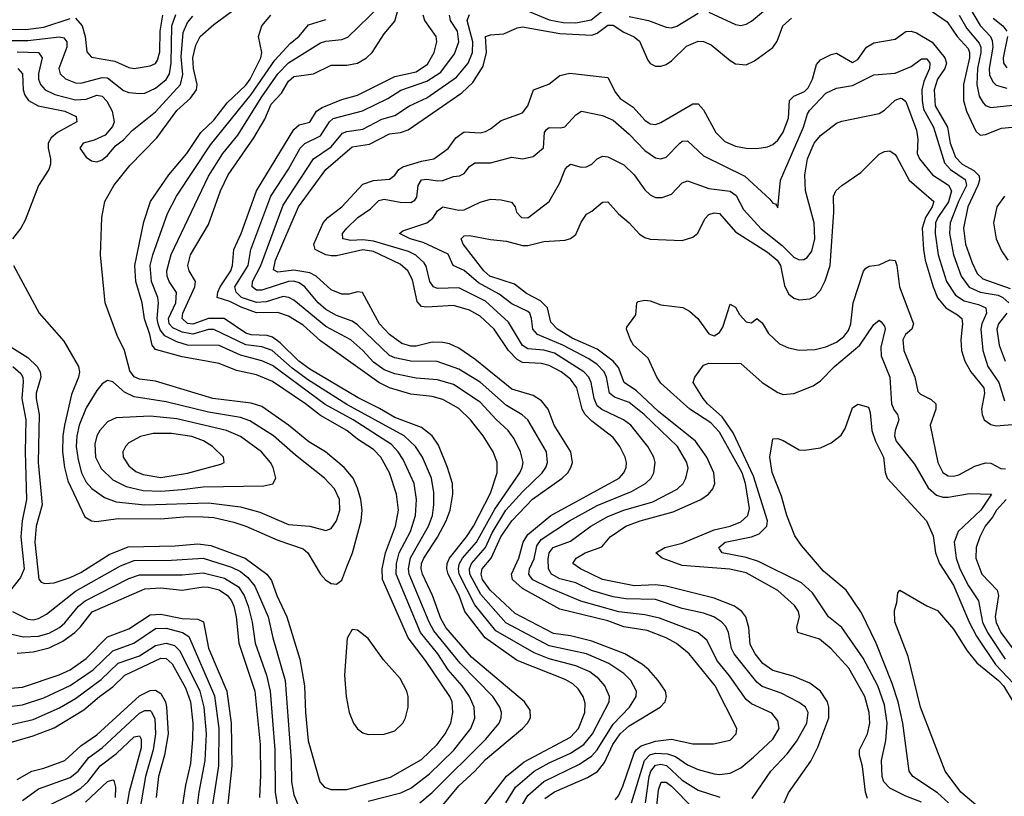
# Model space of a CAD drawing. Header units: inches. Extents: x 1305375 to 1407406, y 744550 to 841633.
# Tile 259 of 509: x 1344860 to 1348561, y 833035 to 835953. Entities that reach past the tile are written whole.
import ezdxf

# ---------------------------------------------------------------- set-up
doc = ezdxf.new("R2010")
doc.units = ezdxf.units.IN
doc.header["$MEASUREMENT"] = 0
doc.layers.add('B3843', color=7, linetype='Continuous')

msp = doc.modelspace()

# ---------------------------------------------------------------- linework, layer by layer
at = {"layer": 'B3843', "color": 5}
for points, elevation in [([(1346450, 833002.1), (1346510, 833074.2), (1346570.3, 833129.7), (1346610, 833173.7), (1346749.4, 833290), (1346768.8, 833310), (1346779.4, 833330), (1346778.6, 833358.6), (1346757.8, 833390), (1346557.8, 833557.8), (1346461.6, 833670), (1346442.6, 833702.6), (1346412, 833790), (1346374.2, 833870), (1346368.7, 833890), (1346370.2, 833910), (1346378.3, 833930), (1346430, 834009.2), (1346462.6, 834070), (1346477.6, 834110), (1346487.7, 834170), (1346486.1, 834210), (1346468, 834270), (1346434, 834354), (1346410, 834389.9), (1346370, 834421.2), (1346270, 834458.3), (1346212.6, 834492.6), (1346132, 834532), (1345950, 834640.4), (1345909.4, 834670), (1345839.2, 834739.2), (1345810, 834760.1), (1345790, 834766.1), (1345730, 834769.5), (1345710, 834776), (1345627.8, 834830), (1345570, 834830.9), (1345510, 834809.4), (1345490, 834811.8), (1345469.9, 834830), (1345473.3, 834850), (1345518.1, 834950), (1345521.2, 834970), (1345496.4, 835010), (1345491.5, 835030), (1345502.1, 835070), (1345570, 835183.5), (1345615, 835310), (1345644, 835370), (1345740.1, 835510), (1345780.9, 835579.1), (1345804.5, 835635.5), (1345843.3, 835676.7), (1345870, 835722.3), (1345890, 835739.3), (1345963.9, 835750), (1346030, 835782.6), (1346090, 835782.5), (1346130, 835789.8), (1346163.9, 835810), (1346184.5, 835830), (1346230, 835900.2), (1346270, 835948.4), (1346303.6, 836070)], 1620), ([(1344836.6, 835030), (1344932.5, 834850), (1345025.4, 834745.4), (1345080.3, 834650), (1345084, 834630), (1345081.1, 834610), (1345055, 834545), (1345028.4, 834430), (1345022.3, 834390), (1345021.3, 834330), (1345028.2, 834270), (1345040.9, 834220.9), (1345104.8, 834084.8), (1345130, 834070.1), (1345148.1, 834068.1), (1345230, 834078.4), (1345390, 834077.9), (1345490, 834087), (1345550, 834085.7), (1345590, 834082.5), (1345664.6, 834064.6), (1345710, 834050), (1345830, 833997.1), (1345925, 833965), (1345942.5, 833950), (1345990, 833870.3), (1346010, 833847.4), (1346030, 833835.3), (1346050, 833832.4), (1346070, 833847.7), (1346090, 833896.9), (1346110.2, 833949.8), (1346143.1, 834070), (1346146.7, 834110), (1346142.4, 834150), (1346130, 834192.7), (1346113, 834230), (1346079.7, 834270), (1346009.2, 834329.2), (1345946.8, 834366.8), (1345870.4, 834430), (1345770, 834500.1), (1345730, 834512.3), (1345586, 834530), (1345370, 834595.1), (1345310, 834602.2), (1345290, 834610.7), (1345274, 834634), (1345253.4, 834710), (1345226.4, 834766.4), (1345180.6, 834890), (1345163.5, 835070), (1345168.2, 835210), (1345180.3, 835270), (1345213.6, 835330), (1345274.2, 835405.8), (1345374.7, 835510), (1345450, 835612.6), (1345501.2, 835658.8), (1345523.9, 835690), (1345527.5, 835710), (1345513.4, 835770), (1345511, 835810), (1345522.2, 835857.8), (1345538.6, 835890), (1345590, 835935.1), (1345670, 835994.1)], 1720), ([(1346363.9, 833010), (1346410.2, 833049.8), (1346612.4, 833250), (1346662, 833310), (1346669.9, 833330), (1346670.4, 833350), (1346664.1, 833370), (1346638.5, 833410), (1346515.2, 833535.2), (1346417, 833657), (1346399.1, 833690), (1346323.8, 833870), (1346321.3, 833890), (1346329.1, 833930.9), (1346395.9, 834050), (1346410.8, 834090), (1346416.9, 834130), (1346416.1, 834176.1), (1346407.4, 834230), (1346373.6, 834310), (1346347.7, 834350), (1346305.4, 834390), (1346090, 834507.8), (1345941.7, 834601.7), (1345884.4, 834644.4), (1345809.4, 834710), (1345770, 834723.8), (1345710, 834731.4), (1345590, 834789.6), (1345570, 834789.1), (1345510, 834771.7), (1345470, 834779), (1345435, 834795), (1345421.9, 834810), (1345419.1, 834830), (1345446.3, 834890), (1345448.8, 834928.8), (1345421.7, 834970), (1345413.9, 834990), (1345412.9, 835010), (1345429.5, 835070.5), (1345570, 835365.8), (1345623.5, 835450), (1345680.2, 835519.8), (1345770, 835664), (1345829.8, 835750.2), (1345870, 835791.1), (1345990, 835866.4), (1346010, 835872.8), (1346070, 835879.2), (1346092.9, 835887.1), (1346215, 836005)], 1640), ([(1346730, 836002.6), (1346850, 835952.3), (1346902.5, 835942.5), (1346950, 835941.2), (1347007.4, 835952.6), (1347051.7, 835988.3)], 1540), ([(1347150, 835964.8), (1347223.6, 835950), (1347290, 835925), (1347310, 835923.3), (1347330, 835928.6), (1347410, 835978.2)], 1540), ([(1347450, 835981.7), (1347550, 835935.3), (1347570, 835931.8), (1347590, 835936.4), (1347610, 835947.7), (1347670, 835998.2)], 1540), ([(1348286.3, 835986.3), (1348345.6, 835945.6), (1348383.9, 835890), (1348424.6, 835844.5), (1348430, 835830), (1348430, 835810), (1348406.7, 835710), (1348407.2, 835650), (1348418.1, 835610), (1348454.1, 835534.1), (1348470, 835519.8), (1348490, 835522), (1348550, 835546.2), (1348590, 835550.1)], 1520), ([(1348425.5, 836005.5), (1348470, 835931.9), (1348508.4, 835890), (1348515.6, 835875.6), (1348516.9, 835850), (1348503.2, 835770), (1348505.3, 835745.3), (1348518.2, 835718.2), (1348530, 835707.5), (1348570, 835696.2)], 1560), ([(1344782.2, 834750), (1344890, 834684.4), (1344925.5, 834650), (1344936.3, 834630), (1344939.2, 834610), (1344921.8, 834550), (1344921.4, 834530), (1344933.5, 834470), (1344928.7, 834290), (1344944.3, 834130), (1344922.2, 834050), (1344916.3, 833990), (1344931.5, 833851.5), (1344940.1, 833840.1), (1344954.5, 833834.5), (1344990, 833837.1), (1345050, 833856.9), (1345090, 833875.8), (1345196.5, 833943.5), (1345267.9, 833972.1), (1345444.1, 833975.9), (1345530, 833983.5), (1345577.9, 833977.9), (1345707.5, 833930), (1345788.6, 833870), (1345806.4, 833846.4), (1345825.9, 833790), (1345864, 833710), (1345912.4, 833550), (1345929.7, 833450), (1345933.6, 833350), (1345944, 833244), (1345987.8, 833090), (1346005.5, 833070), (1346030, 833060.1), (1346090, 833061.1), (1346253.6, 833106.4), (1346370, 833172.8), (1346428.7, 833230), (1346459.3, 833270), (1346479.7, 833310), (1346487.9, 833350), (1346484.9, 833390), (1346476.8, 833410), (1346385.5, 833545.5), (1346320.1, 833630), (1346223.9, 833850), (1346222.1, 833890), (1346234.4, 833950), (1346272.3, 834050), (1346284.1, 834110), (1346275.7, 834170), (1346249.9, 834250), (1346216.7, 834310), (1346190, 834337.8), (1346130, 834377.4), (1346090, 834410.2), (1345990, 834466.2), (1345933.8, 834510), (1345810, 834594.3), (1345750, 834618.5), (1345674.9, 834634.9), (1345610, 834661.3), (1345470, 834686.9), (1345370, 834714.3), (1345357.5, 834730), (1345349.3, 834770), (1345328.9, 834828.9), (1345320.2, 834890), (1345296, 834970), (1345292, 835030), (1345325.9, 835194.1), (1345352.1, 835270), (1345420.3, 835370), (1345488.1, 835450), (1345540.3, 835530), (1345590, 835576.2), (1345639.5, 835640.5), (1345710, 835707.1), (1345725.6, 835730), (1345766.2, 835810), (1345769.4, 835830), (1345757.8, 835890), (1345770, 835930.2), (1345803.2, 835970)], 1680), ([(1344790, 835875.1), (1344890, 835875.7), (1345009.3, 835889.3), (1345025.2, 835885.2), (1345036.5, 835870), (1345036.4, 835850), (1345006.6, 835770), (1345012.1, 835750), (1345031.5, 835731.5), (1345070, 835716.5), (1345090, 835715.3), (1345170, 835736.7), (1345190, 835734.3), (1345250, 835686.7), (1345270, 835679.4), (1345310, 835675.5), (1345330, 835677.5), (1345370, 835696.2), (1345410, 835728.8), (1345423, 835750), (1345429.7, 835790), (1345431.1, 835930), (1345446.8, 835973.2)], 1760), ([(1344790, 835917.7), (1344883.5, 835916.5), (1344950, 835925.1), (1345050, 835958.2)], 1780), ([(1344850, 835832.5), (1344930.3, 835830.3), (1344944.1, 835810), (1344930.8, 835750.8), (1344931.1, 835730), (1344938.1, 835710), (1344955.4, 835690), (1344991.8, 835671.8), (1345070, 835652.3), (1345110, 835654.3), (1345150, 835669.3), (1345170, 835666), (1345186.8, 835646.8), (1345207.6, 835610), (1345214.5, 835570), (1345208.3, 835551.7), (1345180.6, 835519.4), (1345139.4, 835500.6), (1345098, 835490), (1345085.8, 835470), (1345110, 835437), (1345130, 835422.6), (1345150, 835419.5), (1345170, 835426.7), (1345190, 835442.8), (1345220.4, 835479.6), (1345250, 835502), (1345282.9, 835537.1), (1345370, 835607.4), (1345464.4, 835710), (1345472.5, 835747.5), (1345466.7, 835813.3), (1345474.7, 835905.3), (1345490, 835943.3), (1345510, 835966.9)], 1740), ([(1345070, 835958.7), (1345094.8, 835930), (1345106.1, 835890), (1345112.6, 835832.6), (1345130, 835812.6), (1345217.3, 835797.3), (1345270, 835774), (1345290, 835770.1), (1345350, 835780.6), (1345370, 835788.5), (1345378.2, 835801.8), (1345387.1, 835832.9), (1345388.1, 835910), (1345398.3, 835970)], 1780), ([(1346170, 833017), (1346292, 833048), (1346330, 833065.1), (1346399.9, 833120.1), (1346491, 833209), (1346555, 833290), (1346571, 833329), (1346568.6, 833370), (1346551.1, 833410), (1346522.8, 833450), (1346470, 833509.9), (1346431.1, 833570), (1346366.9, 833650), (1346275, 833870), (1346276.5, 833910), (1346286.7, 833950), (1346328.1, 834030), (1346348, 834090), (1346351.6, 834150), (1346342.7, 834210), (1346300.6, 834300.6), (1346282.3, 834330), (1346257.5, 834357.5), (1346113, 834450), (1346007.4, 834507.4), (1345810, 834653.4), (1345770, 834671.6), (1345690, 834692.7), (1345610, 834728.5), (1345490, 834730.2), (1345450, 834742.7), (1345405.6, 834765.6), (1345387.9, 834787.9), (1345379.7, 834810), (1345376.2, 834830), (1345381.5, 834890), (1345379.1, 834910), (1345354.8, 834970), (1345350.8, 835030), (1345360.3, 835070), (1345415.4, 835224.6), (1345448.7, 835290), (1345577.5, 835482.5), (1345730, 835672.4), (1345818.6, 835801.4), (1345875.9, 835864.1), (1345910, 835891.4), (1345945.4, 835934.6), (1346010, 835954)], 1660), ([(1346596.5, 832990), (1346689.3, 833110.7), (1346755.7, 833164.3), (1346930, 833257.5), (1346960.3, 833290), (1346983.9, 833350), (1346985.2, 833385.2), (1346977.6, 833410), (1346959, 833439), (1346938.3, 833458.3), (1346910, 833474.1), (1346730, 833545.9), (1346609.3, 833630), (1346532.6, 833730), (1346511.7, 833790), (1346469.7, 833870), (1346464.7, 833890), (1346466.5, 833910), (1346475.5, 833930), (1346539.7, 834010), (1346565.5, 834050), (1346630, 834174.6), (1346654.4, 834250), (1346654.6, 834290), (1346639.9, 834330), (1346602.3, 834390), (1346554.8, 834450), (1346510, 834492.1), (1346450, 834526), (1346410, 834537.6), (1346330, 834545.6), (1346250, 834569.7), (1346209.6, 834589.6), (1345990, 834747), (1345925.5, 834805.5), (1345870, 834838.9), (1345830, 834852.9), (1345750, 834851.3), (1345692.5, 834872.5), (1345650, 834894.7), (1345602.2, 834910), (1345604.1, 834930), (1345613.9, 834950), (1345653.4, 835010), (1345660.3, 835030), (1345665.3, 835090), (1345692.3, 835150), (1345750, 835310.1), (1345890, 835540.7), (1345910, 835557.9), (1345950, 835567.8), (1345975.9, 835610), (1345996.5, 835623.5), (1346070, 835653), (1346130, 835669.4), (1346270, 835740.2), (1346350, 835757.5), (1346393.2, 835786.8), (1346417.9, 835830), (1346427.1, 835870), (1346424.8, 835890), (1346382.9, 835950), (1346376.5, 835970)], 1580), ([(1346687.1, 833010), (1346723.1, 833070), (1346793.3, 833130), (1346850, 833161.2), (1346930, 833196.9), (1346980.7, 833230), (1347012.4, 833270), (1347075, 833390), (1347076.4, 833410), (1347059.3, 833450), (1347036.1, 833476.1), (1347002.3, 833502.3), (1346950, 833525.8), (1346850, 833551.2), (1346794, 833574), (1346650, 833656.9), (1346570, 833754.9), (1346512, 833870), (1346508.7, 833890), (1346512.1, 833907.9), (1346523.7, 833930), (1346576.3, 833990), (1346645.4, 834114.6), (1346739.5, 834250), (1346749, 834270), (1346751.8, 834290), (1346741.6, 834330), (1346718.5, 834378.5), (1346695.4, 834410), (1346650.4, 834450.4), (1346590, 834516.6), (1346490, 834581.9), (1346430, 834600.4), (1346350, 834606.1), (1346270, 834622.6), (1346230, 834637.4), (1346190, 834666.6), (1346150, 834709.9), (1346104, 834750), (1346010, 834800.4), (1345890, 834899.1), (1345871.3, 834910), (1345850, 834912.7), (1345786.7, 834893.3), (1345750, 834890.6), (1345694.1, 834910), (1345673.1, 834930), (1345668.9, 834948.9), (1345718.3, 835030), (1345728.7, 835090), (1345804.3, 835290), (1345870, 835391.3), (1345914.5, 835470), (1345932.1, 835487.9), (1345990, 835517.1), (1346023.7, 835570), (1346038.1, 835581.9), (1346148.5, 835611.5), (1346243.3, 835656.7), (1346291.9, 835688.1), (1346390, 835722.8), (1346443.2, 835756.8), (1346494.4, 835825.6), (1346510.2, 835870), (1346505.3, 835910), (1346479.4, 835950), (1346475.4, 835970)], 1560), ([(1346729.9, 832970), (1346770, 833037.7), (1346830, 833090.1), (1346963.8, 833156.2), (1347010, 833187.1), (1347030, 833210.1), (1347090, 833306.6), (1347152.2, 833370), (1347177.5, 833410), (1347177.8, 833430), (1347156.9, 833470), (1347130, 833496), (1347074.1, 833534.1), (1346990, 833570.5), (1346850, 833601.1), (1346686.8, 833686.8), (1346592.9, 833792.9), (1346551.4, 833870), (1346550, 833890), (1346558.3, 833910), (1346610, 833970), (1346635.3, 834024.7), (1346687.3, 834110), (1346750, 834178.9), (1346824.1, 834250), (1346837.2, 834270), (1346843.5, 834290), (1346839.9, 834330), (1346769.3, 834450), (1346748.1, 834468.1), (1346690, 834503.3), (1346590, 834591.4), (1346510, 834640.4), (1346428.7, 834668.7), (1346330, 834670.5), (1346270, 834682.9), (1346250, 834691.7), (1346130, 834807.3), (1346110, 834821), (1346050, 834841.9), (1346010, 834864.9), (1345981.5, 834890), (1345931.8, 834950), (1345910, 834964.1), (1345890, 834970.4), (1345870, 834969.7), (1345770, 834936.5), (1345750, 834937.6), (1345733.1, 834950), (1345735, 834970), (1345765.7, 835030), (1345850, 835255.9), (1345964.4, 835430), (1346030, 835476), (1346073, 835527), (1346090, 835533.4), (1346150, 835541.5), (1346220.8, 835579.2), (1346270, 835593.2), (1346325, 835630), (1346390, 835660.3), (1346502.2, 835737.8), (1346545.6, 835790), (1346561.8, 835830), (1346562.4, 835870), (1346542.1, 835950), (1346550, 835973.4)], 1540), ([(1346833.2, 833026.8), (1346870, 833051.9), (1346994.1, 833105.9), (1347031.4, 833128.6), (1347057.9, 833162.1), (1347089.7, 833230), (1347117.2, 833270), (1347150, 833299.6), (1347267.2, 833370), (1347285.6, 833390), (1347291, 833410), (1347286.7, 833430), (1347259.6, 833470), (1347224.5, 833510), (1347200.8, 833530), (1347134.4, 833570), (1347010, 833618.4), (1346930, 833637.5), (1346866.8, 833646.8), (1346721.5, 833721.5), (1346627.7, 833810), (1346599.7, 833850), (1346593.8, 833870), (1346598.1, 833890), (1346632.5, 833930), (1346667.9, 834010), (1346710, 834070.4), (1346787.8, 834152.2), (1346898.2, 834230), (1346919.5, 834250), (1346931.8, 834270), (1346937.3, 834290), (1346931.3, 834330), (1346869.1, 834429.1), (1346845.7, 834490), (1346821.1, 834521.1), (1346790, 834540.8), (1346710, 834565.6), (1346570, 834678.2), (1346510, 834719), (1346475.4, 834735.4), (1346450, 834740.5), (1346410, 834741.7), (1346350, 834726.7), (1346330, 834726.3), (1346296.5, 834736.5), (1346250.4, 834770), (1346212.4, 834810), (1346148.2, 834928.2), (1346130, 834930.9), (1346097.5, 834922.5), (1346070, 834921.4), (1346030, 834938.7), (1345974.5, 834990), (1345950, 835002.1), (1345890, 835012.3), (1345830, 835004.6), (1345813.6, 835013.6), (1345820.7, 835050), (1345907.8, 835250), (1346010.3, 835390), (1346110, 835475.8), (1346174.4, 835485.6), (1346250, 835524.3), (1346290.7, 835529.3), (1346320.4, 835539.6), (1346522, 835678), (1346562.6, 835717.4), (1346601.6, 835778.4), (1346614.2, 835830), (1346611.1, 835890), (1346630, 835896.3), (1346679.3, 835900.7), (1346730, 835922.4), (1346750, 835926.2), (1346890, 835901.2), (1347010, 835895.4), (1347030, 835902.3), (1347070, 835932.3), (1347090, 835933.1), (1347130, 835906.6), (1347170, 835888.8), (1347190, 835872.9), (1347221.2, 835801.2), (1347230, 835788.9), (1347250, 835779.1), (1347270, 835778.8), (1347290, 835785.6), (1347310, 835798.9), (1347366.6, 835853.4), (1347410, 835872.7), (1347430, 835871.3), (1347458.5, 835858.5), (1347530, 835799.4), (1347550, 835787.8), (1347590, 835784.3), (1347621.3, 835798.7), (1347691, 835849), (1347707.3, 835872.7), (1347728.8, 835930), (1347761.1, 835958.9)], 1520), ([(1348390.5, 835970.5), (1348419.8, 835919.8), (1348465.6, 835865.6), (1348471.8, 835850), (1348472, 835830), (1348460.4, 835770), (1348456.8, 835710), (1348465.9, 835665.9), (1348481, 835641), (1348490, 835631.3), (1348510, 835623.4), (1348592.4, 835632.4)], 1540), ([(1348518.8, 835958.8), (1348554.9, 835930), (1348569.7, 835910)], 1580), ([(1347098, 833022), (1347110, 833037.2), (1347126.7, 833073.3), (1347170, 833197.7), (1347177.2, 833210), (1347195.4, 833224.6), (1347250, 833241.8), (1347309.7, 833249.7), (1347390, 833231.8), (1347468.2, 833231.8), (1347530, 833246), (1347553.3, 833270), (1347555.1, 833290), (1347473.6, 833450), (1347376.6, 833570), (1347329.1, 833609.1), (1347290, 833631), (1347217.7, 833657.7), (1347130, 833672.4), (1347070, 833694), (1346890, 833738.3), (1346750, 833816.4), (1346712.2, 833850), (1346707.9, 833870), (1346736.3, 833930), (1346752.4, 833990), (1346770, 834019.1), (1346855.8, 834090), (1347113.4, 834230), (1347131, 834250), (1347138.8, 834270), (1347140.2, 834290), (1347135.4, 834310), (1347115.8, 834350), (1347090, 834383.4), (1347010, 834444.2), (1346984.9, 834470), (1346974.2, 834490), (1346953.4, 834570), (1346930, 834602.7), (1346895.3, 834630), (1346850, 834653.8), (1346820.8, 834660.8), (1346750, 834665.8), (1346730, 834676.2), (1346697.1, 834710), (1346642.7, 834790), (1346590, 834839.1), (1346550, 834861.3), (1346490, 834879.3), (1346390, 834872.8), (1346370, 834875.7), (1346354.2, 834894.2), (1346335.9, 834975.9), (1346318.2, 835010), (1346290, 835034.9), (1346190, 835082.6), (1346150, 835089.1), (1346050, 835065.4), (1346030, 835065.5), (1346009.9, 835070), (1345969.9, 835090), (1345964.9, 835110), (1346000.3, 835190), (1346018.4, 835210), (1346070.4, 835250), (1346150, 835335.2), (1346190, 835349.7), (1346250, 835354.7), (1346270, 835368.8), (1346284.9, 835390), (1346299.9, 835400.1), (1346370, 835421.2), (1346416.8, 835430), (1346470.6, 835469.4), (1346499.7, 835510), (1346530, 835531.7), (1346590, 835528.3), (1346610, 835533), (1346630, 835543.2), (1346670, 835575.1), (1346750, 835602.9), (1346769.9, 835630.1), (1346790.5, 835689.5), (1346848.7, 835711.3), (1346890, 835744), (1346927.6, 835752.4), (1347070, 835736.3), (1347099.7, 835679.7), (1347117.3, 835657.3), (1347165.1, 835625.1), (1347210, 835575.3), (1347230, 835562.3), (1347250, 835559.8), (1347270, 835567.4), (1347390, 835637.6), (1347410, 835637.1), (1347430, 835614.7), (1347476.4, 835530), (1347510, 835496), (1347550, 835478.7), (1347590, 835470.1), (1347631, 835469), (1347670, 835475.6), (1347690, 835484.3), (1347710, 835500.9), (1347730, 835530.2), (1347750, 835583.7), (1347753.2, 835650), (1347770, 835666.5), (1347810, 835683.5), (1347822.9, 835697.1), (1347839.5, 835730), (1347855, 835785), (1347870, 835802.3), (1347910, 835822.5), (1347930, 835827.1), (1347990, 835792.3), (1348010, 835803.5), (1348042.3, 835850), (1348070, 835866.5), (1348150, 835880.5), (1348190, 835909.5), (1348210, 835910.1), (1348230, 835904.3), (1348290, 835869.1), (1348336.8, 835810), (1348342.9, 835790), (1348336.9, 835770), (1348309.6, 835730), (1348297.3, 835690), (1348301.2, 835630), (1348346.7, 835550), (1348357.2, 835490), (1348376.9, 835436.9), (1348401.9, 835410), (1348446.2, 835386.2), (1348466.5, 835366.5), (1348467.9, 835350), (1348461.1, 835330), (1348423.7, 835250), (1348407.7, 835170), (1348415.1, 835110), (1348439.2, 835039.2), (1348459.2, 834999.2), (1348479.7, 834979.7), (1348582.9, 834942.9)], 1480), ([(1348572.2, 835890), (1348556, 835810), (1348558.1, 835790), (1348570, 835773)], 1580), ([(1347159.9, 833010), (1347207.9, 833170), (1347228.7, 833191.3), (1347250, 833196.8), (1347294.8, 833194.8), (1347324.3, 833184.3), (1347370, 833153.7), (1347410, 833135.8), (1347470, 833119.5), (1347490, 833117.3), (1347530, 833122.3), (1347570, 833141.6), (1347617.7, 833182.3), (1347690.9, 833250), (1347713.9, 833290), (1347710, 833319.1), (1347687, 833347), (1347610, 833382.2), (1347590, 833398.5), (1347527.8, 833487.8), (1347482.9, 833542.9), (1347442.3, 833622.3), (1347410, 833649.9), (1347264.8, 833704.8), (1347210, 833717.5), (1347112.3, 833727.7), (1346968.8, 833768.8), (1346850, 833818.5), (1346789.1, 833849.1), (1346779.8, 833859.8), (1346773, 833870), (1346776.5, 833890), (1346793.1, 833926.9), (1346803.8, 833976.2), (1346819.4, 834000.6), (1346926.6, 834070), (1347030, 834128.1), (1347159.7, 834180.3), (1347211.4, 834210), (1347233.3, 834230), (1347243.8, 834250), (1347248.3, 834290), (1347243.9, 834310), (1347221, 834350), (1347156.9, 834430), (1347129.9, 834450), (1347048.1, 834488.1), (1347030, 834502.9), (1347018.6, 834530), (1347008.1, 834590), (1346998.5, 834610), (1346980.3, 834630), (1346870, 834699.7), (1346830, 834712.1), (1346770, 834717.1), (1346750, 834728.9), (1346697.2, 834817.2), (1346610, 834895.9), (1346510, 834945.6), (1346430, 834943.5), (1346414.6, 834950), (1346401.1, 834970), (1346387.7, 835027.7), (1346380.3, 835040.3), (1346348.6, 835068.6), (1346321.8, 835081.8), (1346190, 835121.7), (1346150, 835126.2), (1346103.9, 835123.9), (1346074.5, 835130), (1346072.7, 835150), (1346089.9, 835170), (1346131.2, 835210), (1346177.9, 835242.1), (1346210, 835273.4), (1346230, 835278.5), (1346290, 835268), (1346330, 835266.6), (1346345, 835275), (1346353, 835287), (1346357.9, 835330), (1346370, 835351.1), (1346390, 835354.1), (1346430, 835347.5), (1346450, 835349.3), (1346490, 835364.1), (1346513.2, 835366.8), (1346530, 835375.2), (1346550, 835402.2), (1346570, 835415), (1346630, 835415.4), (1346710, 835436.5), (1346750, 835431), (1346790, 835439.8), (1346828.2, 835471.8), (1346832.4, 835530), (1346839.5, 835540.5), (1346850, 835548.2), (1346893, 835547), (1346909.2, 835550.8), (1346950, 835596), (1346971, 835609), (1347050, 835592.9), (1347090, 835576.2), (1347150, 835523.1), (1347210, 835461.5), (1347250, 835434.3), (1347270, 835430.9), (1347290, 835436.5), (1347340.9, 835490), (1347350, 835496.3), (1347370, 835497.6), (1347430, 835441.6), (1347585.2, 835365.2), (1347679, 835279), (1347690, 835263.8), (1347701, 835261), (1347710, 835246.8), (1347719.5, 835350), (1347805.9, 835550), (1347820.7, 835599.3), (1347827.8, 835612.2), (1347890, 835677.5), (1347930, 835695.9), (1347990, 835706.3), (1348070, 835746), (1348150, 835752.1), (1348210, 835778), (1348250, 835806.8), (1348270, 835805.8), (1348280.1, 835790), (1348279, 835770), (1348258.7, 835721.3), (1348251.2, 835690), (1348251.4, 835650), (1348257.3, 835617.3), (1348293.9, 835550), (1348336.1, 835416.1), (1348358, 835390), (1348413.1, 835353.1), (1348417.6, 835337.6), (1348418.2, 835330), (1348388.2, 835270), (1348356.7, 835190), (1348354.7, 835150), (1348370, 835070), (1348398.5, 834990), (1348428.2, 834948.2), (1348469.3, 834930), (1348537.6, 834917.6), (1348555.3, 834910), (1348577.3, 834890)], 1460), ([(1344852.3, 835770), (1344870.1, 835750.1), (1344872.3, 835690), (1344878.8, 835670), (1344892.4, 835650), (1344929.3, 835629.3), (1345028.9, 835610), (1345072.4, 835590), (1345074.7, 835570), (1345001.6, 835530), (1344978.5, 835510), (1344967.3, 835490), (1344966.4, 835470), (1344976, 835430), (1344975.9, 835410), (1344969.7, 835390.3), (1344930.9, 835330), (1344880.3, 835199.7), (1344863.5, 835170), (1344832.3, 835130)], 1720), ([(1347613.3, 833026.7), (1347683.2, 833130), (1347745, 833194.9), (1347779.2, 833240.8), (1347818.7, 833310), (1347823.4, 833350), (1347814, 833370), (1347790, 833387.7), (1347722.2, 833422.2), (1347650, 833448.2), (1347630, 833464.3), (1347545.1, 833570), (1347535.6, 833590), (1347523.5, 833650), (1347513.4, 833673.4), (1347498.6, 833690), (1347469.4, 833709.4), (1347430, 833723.7), (1347350, 833741.3), (1347250, 833774.6), (1347137.7, 833777.7), (1347090, 833784.2), (1347008.6, 833808.6), (1346950, 833837.1), (1346890, 833852.5), (1346859, 833870), (1346847.4, 833890), (1346846.6, 833926.6), (1346849.8, 833950.2), (1346865, 833970), (1346930, 833994.1), (1347006.4, 834050), (1347070, 834086.4), (1347130.2, 834109.8), (1347239, 834141), (1347331.1, 834188.9), (1347353, 834210), (1347364, 834230), (1347371.9, 834268.1), (1347367.6, 834290), (1347332.4, 834350), (1347207.5, 834470), (1347150, 834515), (1347095.3, 834535.3), (1347076.7, 834550), (1347065.6, 834610), (1347056.4, 834630), (1347030, 834657.4), (1346998.5, 834678.5), (1346900.8, 834730), (1346805.7, 834770), (1346788.3, 834790), (1346783.5, 834830), (1346777.1, 834850), (1346770, 834856.9), (1346710, 834885.2), (1346661.8, 834921.8), (1346584.1, 834964.1), (1346530, 835010.9), (1346489.6, 835029.6), (1346470, 835072), (1346376.2, 835116.2), (1346326.9, 835130), (1346287.3, 835150), (1346299.7, 835160.3), (1346390, 835190.6), (1346412.3, 835207.7), (1346430, 835234.7), (1346450, 835250.1), (1346510, 835237.2), (1346530, 835238.4), (1346590, 835268.1), (1346630, 835279.2), (1346670, 835276.8), (1346707.8, 835267.8), (1346722, 835250), (1346727.7, 835230), (1346745.3, 835210), (1346770, 835208.5), (1346849.7, 835270), (1346890, 835340.3), (1346910, 835391.8), (1346918.6, 835401.4), (1346930, 835410.2), (1346970, 835398.6), (1346990, 835401), (1347009.9, 835410.1), (1347030, 835430.2), (1347050, 835440.2), (1347070, 835438.6), (1347130, 835407.6), (1347169.4, 835370), (1347210, 835314.3), (1347230, 835295), (1347250, 835284.8), (1347275.2, 835284.8), (1347310, 835297.3), (1347350, 835340.2), (1347370, 835347.6), (1347450, 835319.1), (1347530, 835308.9), (1347552.7, 835292.7), (1347580.5, 835240.5), (1347647.3, 835167.3), (1347725.1, 835105.1), (1347770, 835060.4), (1347790, 835050.8), (1347807.2, 835052.8), (1347819.8, 835060.2), (1347836.7, 835083.3), (1347848.7, 835130), (1347845.8, 835190), (1347813.9, 835310), (1347811, 835370), (1347820.3, 835430), (1347846.1, 835490), (1347870, 835518.3), (1347930, 835564.3), (1347950, 835572.5), (1348090, 835600.9), (1348110, 835613.2), (1348150, 835650.7), (1348170, 835659), (1348176.8, 835656.8), (1348190, 835646), (1348230, 835538.7), (1348235.3, 835504.7), (1348233.4, 835450), (1348241.5, 835430), (1348290.1, 835370), (1348351.3, 835331.3), (1348362.3, 835310), (1348351.4, 835268.6), (1348310.6, 835210), (1348302.4, 835190), (1348300.8, 835150), (1348311.8, 835070), (1348343.9, 834970), (1348377.7, 834917.7), (1348410, 834896.3), (1348463.3, 834883.3), (1348491.3, 834870), (1348493.9, 834850), (1348476.1, 834810), (1348472.5, 834790), (1348479.4, 834710), (1348498.6, 834650), (1348540.1, 834590), (1348561, 834521)], 1440), ([(1347733.1, 833010), (1347750, 833048), (1347833.5, 833166.5), (1347859.9, 833220.1), (1347900.7, 833330), (1347901.3, 833370), (1347896, 833390), (1347870.2, 833430.2), (1347830, 833460.6), (1347767, 833487), (1347690, 833507.7), (1347653.6, 833533.6), (1347624.5, 833570), (1347605.7, 833605.7), (1347600.3, 833670), (1347589.4, 833710), (1347574.1, 833730), (1347546.1, 833750), (1347470, 833779.9), (1347290, 833824.5), (1347250, 833829.4), (1347170, 833825.9), (1347050, 833849.9), (1346967.8, 833890), (1346939.4, 833910), (1346951.3, 833930), (1346985.2, 833950), (1347047.9, 833972.1), (1347078.8, 834010), (1347138.1, 834050), (1347191.8, 834070), (1347315.4, 834104.6), (1347420.2, 834150), (1347448.5, 834170), (1347465.3, 834190), (1347472.1, 834210), (1347468.4, 834250), (1347442.7, 834310), (1347400.5, 834370), (1347261.3, 834481.3), (1347178.4, 834558.4), (1347132, 834590), (1347110, 834645.8), (1347090.6, 834670), (1347030, 834715.8), (1346936.2, 834756.2), (1346881.1, 834790), (1346856.2, 834816.2), (1346843.6, 834870), (1346817, 834897), (1346764.4, 834924.4), (1346719.9, 834959.9), (1346626.3, 834990), (1346604.7, 835010), (1346527.2, 835110), (1346518.8, 835130), (1346530, 835141.2), (1346550, 835143), (1346630, 835127.3), (1346690, 835120.9), (1346750, 835104.4), (1346770, 835104.6), (1346830, 835120.3), (1346910, 835124.6), (1346930, 835131), (1346950, 835145.8), (1346970, 835192.7), (1346990, 835222.8), (1347010, 835233.4), (1347050, 835267.8), (1347070, 835269.3), (1347110, 835223.5), (1347150, 835190.2), (1347190, 835147.7), (1347210, 835134.5), (1347230, 835128.6), (1347350, 835123.6), (1347390, 835136.1), (1347408.5, 835151.5), (1347435.3, 835204.7), (1347450, 835221.1), (1347470, 835227.4), (1347490, 835225.5), (1347550, 835156.4), (1347670, 835080.2), (1347706.9, 835050), (1347719, 835030), (1347734.7, 834954.7), (1347750, 834923.2), (1347770, 834906.8), (1347790, 834900.8), (1347830, 834904.2), (1347850, 834914.4), (1347870, 834936.8), (1347887.8, 834972.2), (1347906.1, 835030), (1347920.4, 835230), (1347919.1, 835290), (1347927, 835310), (1347949.6, 835330.4), (1348021.2, 835378.8), (1348090, 835448.3), (1348110, 835457.8), (1348130, 835460.1), (1348150, 835446.6), (1348156.7, 835436.7), (1348202.7, 835350), (1348295.6, 835270), (1348289.3, 835250), (1348264.1, 835210), (1348252.1, 835170), (1348256.5, 835090), (1348263.4, 835050), (1348292.9, 834950), (1348310, 834907.8), (1348340.8, 834870), (1348384.6, 834844.6), (1348401.3, 834830), (1348404, 834810), (1348397.6, 834750), (1348399.4, 834710), (1348411.9, 834670), (1348434.2, 834630), (1348483.9, 834570), (1348486.1, 834550), (1348475.3, 834490), (1348476.9, 834470), (1348485, 834450), (1348510, 834431.6), (1348530, 834427), (1348590, 834432.6)], 1420), ([(1348561.2, 835290), (1348532.2, 835250), (1348520.6, 835190), (1348529.7, 835130), (1348550, 835084.6), (1348574.4, 835050)], 1520), ([(1348046.7, 833026.7), (1348038.7, 833050), (1348027.5, 833147.5), (1348016.7, 833190), (1348016.9, 833210), (1348046.1, 833270), (1348054.6, 833310), (1348053, 833350), (1348035.9, 833410), (1347976.2, 833516.2), (1347910, 833589), (1347865.6, 833625.6), (1347784.8, 833650), (1347781, 833670), (1347790.3, 833710.3), (1347787.3, 833730), (1347772.2, 833752.2), (1347709, 833809), (1347590, 833875.3), (1347529.2, 833889.2), (1347350, 833902.5), (1347274.2, 833930), (1347250.8, 833950), (1347285.1, 833970), (1347350, 833986.3), (1347470, 834036.8), (1347530, 834050.7), (1347570, 834066.7), (1347596.9, 834090), (1347603.4, 834116.6), (1347587.3, 834210), (1347575.5, 834250), (1347490, 834403.6), (1347457.9, 834437.9), (1347378.4, 834490), (1347270, 834587.3), (1347254.5, 834610), (1347222, 834682), (1347166.9, 834730), (1347155.6, 834750), (1347141, 834790), (1347142.2, 834797.8), (1347175.4, 834844.6), (1347179.7, 834890), (1347185, 834895), (1347210, 834898.9), (1347230, 834896.4), (1347270, 834881.9), (1347352.1, 834872.1), (1347377.6, 834857.6), (1347408.4, 834830), (1347450, 834773.2), (1347470, 834765.3), (1347490, 834778), (1347502.4, 834797.6), (1347530, 834884.9), (1347550, 834872.9), (1347565.2, 834845.2), (1347590, 834817.4), (1347610, 834814), (1347630, 834830.2), (1347650, 834814.2), (1347673.7, 834773.7), (1347715.2, 834735.2), (1347750, 834720.1), (1347790, 834711.4), (1347850, 834714.2), (1347890, 834724.1), (1347930, 834742.2), (1347957.1, 834762.9), (1347974.9, 834785.1), (1347983.6, 834810), (1347992.3, 834890), (1348031.8, 835008.2), (1348040.3, 835019.7), (1348052.3, 835027.7), (1348090, 835032), (1348130, 835050.8), (1348150, 835048.8), (1348156.6, 835030), (1348166.1, 834950), (1348219, 834810), (1348212.7, 834790), (1348189.6, 834770), (1348179.8, 834750), (1348182.8, 834710), (1348224.7, 834610), (1348236.1, 834556.1), (1348246, 834546), (1348286.3, 834526.3), (1348303, 834510), (1348302.9, 834490), (1348281.5, 834430), (1348310.9, 834290), (1348330, 834251.6), (1348350, 834239.4), (1348370, 834238.2), (1348390, 834243.3), (1348450, 834275.6), (1348490, 834287.7), (1348510, 834287.4), (1348547, 834267), (1348565.4, 834265.4)], 1380), ([(1348570.4, 834850), (1348538.7, 834810), (1348532.4, 834790), (1348541, 834730), (1348564.3, 834670)], 1460), ([(1348250, 833013.3), (1348190, 833036.2), (1348130, 833066.1), (1348108, 833090), (1348101.4, 833110), (1348098.6, 833170), (1348115, 833245), (1348120.8, 833310), (1348110, 833379.3), (1348085.1, 833450), (1348030, 833554.5), (1347950, 833669.8), (1347899.8, 833710), (1347840.2, 833800.2), (1347797.8, 833837.8), (1347637.3, 833917.3), (1347590, 833932.7), (1347499.7, 833950), (1347490, 833964.5), (1347487.7, 833970), (1347510.9, 833990), (1347609.9, 834010.1), (1347639.2, 834020.8), (1347668.4, 834050), (1347670.6, 834070), (1347617.7, 834237.7), (1347541, 834401), (1347500.6, 834460.6), (1347444.6, 834510), (1347428.2, 834530), (1347391.5, 834590), (1347397, 834610), (1347430, 834655.5), (1347450, 834662.3), (1347570, 834661.3), (1347650, 834590.2), (1347710, 834552), (1347730, 834545.1), (1347770, 834548.5), (1347842.6, 834577.4), (1347870, 834596.5), (1347922.2, 834650), (1348017.2, 834730), (1348070, 834807.4), (1348090, 834823.8), (1348097.5, 834817.5), (1348110, 834802), (1348112.2, 834790), (1348096.9, 834723.1), (1348097.6, 834690), (1348130.5, 834610), (1348136.4, 834510), (1348146.2, 834486.2), (1348159.4, 834470), (1348164.3, 834450), (1348150.1, 834410), (1348147.9, 834390), (1348154.1, 834370), (1348223.6, 834283.6), (1348274.2, 834194.2), (1348306.1, 834166.1), (1348330, 834159.4), (1348350, 834159.7), (1348430, 834173.2), (1348512.8, 834170), (1348472.4, 834110), (1348387.1, 834030), (1348372.7, 833990), (1348379.3, 833930), (1348393.8, 833890), (1348426, 833826), (1348463.2, 833770), (1348478.7, 833690), (1348497.3, 833650), (1348563.9, 833550)], 1360), ([(1344833.5, 834650), (1344864.3, 834624.3), (1344871.8, 834610), (1344873, 834593), (1344868, 834530), (1344883, 834450), (1344880.4, 834330), (1344885.3, 834150), (1344868.7, 834070), (1344863.8, 834010), (1344877.2, 833890), (1344863, 833857), (1344824.8, 833810)], 1660), ([(1348350.9, 833010), (1348310, 833048.6), (1348217, 833110), (1348202.8, 833130), (1348179.5, 833310), (1348161.2, 833390), (1348139.1, 833459.1), (1348078.6, 833610), (1348023.9, 833723.9), (1347966.2, 833810), (1347881.3, 833881.3), (1347797.9, 833977.9), (1347773.7, 834013.7), (1347742.6, 834090), (1347722.8, 834162.8), (1347688, 834252), (1347679.8, 834310), (1347690, 834378), (1347710, 834379.1), (1347730, 834371.7), (1347790, 834337.2), (1347810, 834335.3), (1347870, 834344.9), (1347910, 834363.1), (1347947.4, 834392.6), (1347962.9, 834417.1), (1347990, 834494.9), (1348010, 834508), (1348050, 834497.3), (1348056.8, 834476.8), (1348062.7, 834410), (1348076.9, 834370), (1348106.6, 834310), (1348112.9, 834252.9), (1348120.1, 834230), (1348268.7, 834070), (1348293.4, 834013.4), (1348302.3, 833950), (1348317.2, 833910), (1348370, 833828.9), (1348429, 833690), (1348456.4, 833636.4), (1348528.1, 833530), (1348641.9, 833410)], 1340), ([(1348567.5, 834150), (1348530.7, 834110), (1348516.2, 834083.8), (1348489.2, 834050), (1348468.5, 834010), (1348455.3, 833970), (1348453.7, 833930), (1348476, 833870), (1348533.8, 833810), (1348538.5, 833790), (1348526.2, 833710), (1348530, 833687.8), (1348547.4, 833650), (1348590, 833592.4)], 1380), ([(1344832.7, 833730), (1344890, 833700.6), (1344910, 833698.4), (1344930, 833703.2), (1344960.4, 833719.6), (1345070, 833806.4), (1345238.3, 833901.7), (1345290, 833920.7), (1345430, 833922.2), (1345550, 833929.5), (1345655.9, 833895.9), (1345690, 833879.2), (1345717.7, 833857.7), (1345744.1, 833824.1), (1345793.4, 833710), (1345811.2, 833630), (1345858.2, 833470), (1345880.7, 833170), (1345881.9, 833090), (1345890, 833040.3), (1345910, 832993.2)], 1660), ([(1344830, 833644.2), (1344873.9, 833633.9), (1344930, 833636.7), (1344970, 833648), (1345009.9, 833670), (1345030, 833687.2), (1345080.4, 833750), (1345105.4, 833770), (1345270, 833853.7), (1345310, 833867.7), (1345470, 833867.4), (1345550, 833874.6), (1345630, 833854.4), (1345681.7, 833821.7), (1345703.9, 833790), (1345718.4, 833750), (1345733.9, 833690), (1345745.5, 833610), (1345787.3, 833490), (1345801.1, 833430), (1345819.1, 833210), (1345820.4, 833050), (1345832.9, 832972.9)], 1640), ([(1344850, 833573.4), (1344910, 833578.3), (1344970, 833593.2), (1345021.9, 833618.1), (1345066.7, 833650), (1345088.6, 833671.4), (1345131.8, 833728.2), (1345330, 833814.3), (1345390, 833818.1), (1345470.1, 833810.1), (1345550, 833822.1), (1345570, 833821), (1345610, 833810.8), (1345641.1, 833790), (1345656.1, 833770), (1345664.2, 833750), (1345673.1, 833710), (1345683, 833610), (1345744, 833430), (1345763.1, 833230), (1345765.4, 833114.6), (1345760.7, 833030)], 1620), ([(1348470, 832989.1), (1348397.2, 833050), (1348338.9, 833130), (1348245.2, 833370), (1348199.8, 833559.8), (1348149.6, 833690.4), (1348147.3, 833732.7), (1348157, 833763), (1348160.1, 833799.9), (1348168, 833810), (1348270, 833750.4), (1348310, 833732.7), (1348370, 833663.6), (1348421.4, 833581.4), (1348456.9, 833536.9), (1348539.2, 833470), (1348557.5, 833450), (1348594.2, 833390)], 1320), ([(1344810, 833440.4), (1344870, 833445.4), (1345008.6, 833491.4), (1345050, 833510.7), (1345110, 833552.5), (1345190, 833634), (1345270, 833664.1), (1345350, 833716.8), (1345390, 833719.8), (1345470, 833703.4), (1345530, 833701.2), (1345550.9, 833690.9), (1345570, 833591.8), (1345638.2, 833430), (1345655.2, 833310), (1345657.8, 833150), (1345632.7, 832910)], 1580), ([(1344810, 833370.8), (1344870, 833379), (1344950, 833404.7), (1345050, 833451.2), (1345136.3, 833510), (1345210, 833581.4), (1345289.1, 833610.9), (1345370, 833666.1), (1345410, 833667), (1345471.8, 833650), (1345496, 833636), (1345592, 833412), (1345607.9, 833290), (1345606.6, 833150), (1345573.6, 832930)], 1560), ([(1344790, 833296.5), (1344910, 833323.9), (1345010, 833367.2), (1345070, 833402.6), (1345166.3, 833473.7), (1345230, 833535.7), (1345310, 833563.1), (1345370, 833602.2), (1345410, 833610.9), (1345441.5, 833601.5), (1345462.2, 833582.2), (1345536.9, 833430), (1345552.4, 833370), (1345560.5, 833270), (1345556.3, 833170), (1345532.9, 833050), (1345518.7, 832930)], 1540), ([(1344790, 833226.9), (1344910, 833262.5), (1344990, 833292.1), (1345100.4, 833359.6), (1345159.5, 833410), (1345210, 833446), (1345254.5, 833490), (1345390, 833553.7), (1345410, 833552.9), (1345433.3, 833533.3), (1345482.6, 833442.6), (1345502, 833390), (1345511, 833310), (1345509.8, 833250.2), (1345501.9, 833158.1), (1345483.3, 833076.7), (1345466.8, 832970)], 1520), ([(1344850, 833098.8), (1344906, 833130), (1344950, 833140.4), (1345030, 833169.7), (1345090, 833225.2), (1345150, 833266.1), (1345310, 833412.8), (1345350, 833432.5), (1345370, 833433.6), (1345390, 833421.8), (1345408, 833390), (1345411.8, 833371.8), (1345417.6, 833270), (1345403.9, 833190), (1345381.7, 833110), (1345373, 833030)], 1480), ([(1344870, 833019.6), (1344930, 833063.4), (1345050, 833106.1), (1345079.9, 833130), (1345119.3, 833180.7), (1345170, 833217.1), (1345310, 833346.9), (1345330, 833358), (1345350, 833357.9), (1345354.2, 833354.2), (1345367.4, 833327.4), (1345370.3, 833270), (1345361.6, 833210), (1345332.4, 833110), (1345308.8, 832970)], 1460), ([(1344970, 833001.3), (1345050, 833040.1), (1345090, 833066.2), (1345115.9, 833090), (1345162, 833150), (1345224.3, 833195.7), (1345290, 833259.1), (1345310, 833262.1), (1345316.9, 833250), (1345316.6, 833216.6), (1345271.7, 833051.7), (1345253.9, 832950)], 1440), ([(1347212.6, 833010), (1347225.6, 833110), (1347232.4, 833130), (1347250, 833152.5), (1347270, 833156.2), (1347290.9, 833150.9), (1347350, 833095.9), (1347410, 833057.9), (1347491.7, 833031.7)], 1440), ([(1345106.9, 833013.1), (1345190, 833090.1), (1345210, 833097.1), (1345214.2, 833094.2), (1345220.5, 833070), (1345218.5, 833030)], 1420), ([(1347245.5, 832914.5), (1347260.9, 833059.1), (1347271.5, 833088.5), (1347290, 833088.4), (1347310, 833073.3), (1347390, 832991.3)], 1420)]:
    msp.add_lwpolyline(points, dxfattribs=dict(at, elevation=elevation))
for points, elevation in [([(1345190, 834598), (1345170, 834584.8), (1345150, 834560.3), (1345110, 834495.3), (1345083.9, 834430), (1345074.2, 834390), (1345072.6, 834350), (1345079.1, 834299.1), (1345092.1, 834250), (1345110, 834216), (1345131.4, 834191.4), (1345178, 834158), (1345222.1, 834142.1), (1345330, 834130.8), (1345570, 834137.7), (1345690, 834122.8), (1345762.6, 834102.6), (1345870, 834056.3), (1345950, 834050.6), (1346010, 834033.4), (1346030, 834041.6), (1346050.3, 834069.7), (1346063.4, 834110), (1346062, 834150), (1346043.6, 834190), (1346006.1, 834230), (1345896.5, 834316.5), (1345813.3, 834390), (1345725.4, 834445.4), (1345690, 834458.8), (1345570, 834479), (1345410, 834517.7), (1345290, 834536), (1345254.3, 834554.3), (1345210, 834592.8)], 1740), ([(1345350, 834463.9), (1345222.6, 834457.4), (1345190, 834441.7), (1345160.5, 834410), (1345149.6, 834390), (1345141.9, 834358.1), (1345144.5, 834310), (1345166.5, 834266.5), (1345210, 834224.3), (1345259.6, 834199.6), (1345324.5, 834184.5), (1345390, 834181.1), (1345470, 834187.5), (1345550, 834198), (1345777.8, 834202.2), (1345811.3, 834208.7), (1345822.4, 834230), (1345812.3, 834270), (1345802.2, 834290), (1345768.6, 834330), (1345690, 834387.6), (1345637.3, 834410), (1345450, 834453.2)], 1760), ([(1345361.7, 834398.3), (1345313.5, 834386.5), (1345270, 834363.4), (1345257.1, 834350), (1345248.1, 834330), (1345248.8, 834310), (1345270, 834276.6), (1345296, 834256), (1345323.7, 834243.7), (1345390, 834233.5), (1345490, 834249.4), (1345616.3, 834283.7), (1345628, 834290), (1345626.2, 834310), (1345584.5, 834350), (1345550.9, 834370.9), (1345506.9, 834386.9), (1345430, 834398.1)], 1780), ([(1346110, 833661.6), (1346091.2, 833628.8), (1346080.6, 833490), (1346086.9, 833410), (1346098.2, 833350), (1346114.6, 833310), (1346130, 833288.4), (1346150, 833273.8), (1346170, 833267.2), (1346230, 833268.2), (1346270, 833281), (1346300.2, 833310), (1346310.5, 833330), (1346319.9, 833370), (1346319.9, 833410), (1346314.9, 833430), (1346290, 833477.7), (1346227.3, 833547.3), (1346170, 833627.9), (1346130, 833659.1)], 1720)]:
    msp.add_lwpolyline(points, close=True, dxfattribs=dict(at, elevation=elevation))

doc.saveas('drawing.dxf')
